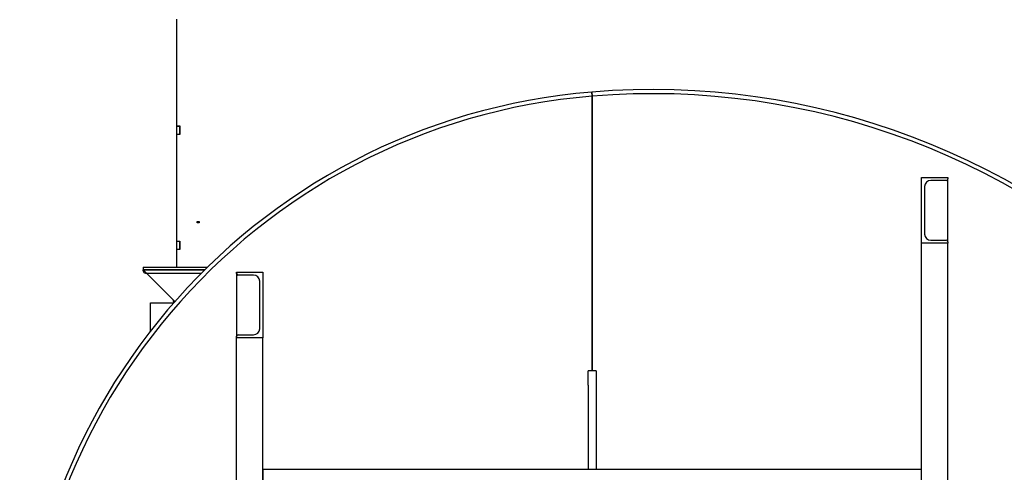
# Model space of a CAD drawing. Header units: inches. Extents: x 5 to 1128, y -85 to 748.
# Tile 286 of 656: x 354 to 413, y 309 to 336. Entities that reach past the tile are written whole.
import ezdxf

# ---------------------------------------------------------------- set-up
doc = ezdxf.new("R2010")
doc.units = ezdxf.units.IN
doc.header["$LTSCALE"] = 32
doc.header["$MEASUREMENT"] = 0
doc.layers.add('Visible (ANSI)', color=7, linetype='Continuous', lineweight=30)

msp = doc.modelspace()

# ---------------------------------------------------------------- linework, layer by layer
at = {"layer": 'Visible (ANSI)'}
for p, q in [((363.24938, 329.80117), (363.24938, 336.29117)), ((388.44495, 331.86164), (388.46555, 331.61249)), ((388.46555, 331.61249), (388.44495, 331.86164)), ((388.46813, 314.92117), (388.46813, 331.6127)), ((388.46813, 331.6127), (388.46813, 314.92117)), ((363.24938, 329.80117), (363.42868, 329.80117)), ((363.24938, 329.79117), (363.24938, 329.80117)), ((363.24938, 329.79117), (363.42868, 329.79117)), ((363.24938, 329.30117), (363.24938, 329.79117)), ((363.42868, 329.80117), (363.42868, 329.29117)), ((363.42868, 329.30117), (363.42868, 329.79117)), ((363.24938, 329.29117), (363.24938, 329.30117)), ((363.24938, 329.30117), (363.42868, 329.30117)), ((363.42868, 329.29117), (363.24938, 329.29117)), ((363.24938, 322.80117), (363.24938, 329.29117)), ((408.46813, 326.67117), (410.05213, 326.67117)), ((408.46813, 322.67117), (408.46813, 326.67117)), ((409.96013, 326.48717), (409.02013, 326.48717)), ((410.05213, 326.67117), (410.05213, 326.57917)), ((410.05213, 322.76317), (410.05213, 326.57917)), ((408.65213, 326.11917), (408.65213, 323.22317)), ((364.48598, 323.91347), (364.48598, 323.98327)), ((364.48598, 323.98327), (364.61598, 323.98327)), ((364.49098, 323.97827), (364.48598, 323.97827)), ((364.61098, 323.97827), (364.49098, 323.97827)), ((364.49098, 323.91847), (364.49098, 323.97827)), ((364.55098, 323.98327), (364.55098, 323.97827)), ((364.61598, 323.97827), (364.61098, 323.97827)), ((364.61098, 323.91847), (364.61098, 323.97827)), ((364.61598, 323.98327), (364.61598, 323.91347)), ((364.49098, 323.91847), (364.48598, 323.91847)), ((364.61598, 323.91347), (364.48598, 323.91347)), ((364.61098, 323.91847), (364.49098, 323.91847)), ((364.61598, 323.91847), (364.61098, 323.91847)), ((363.24938, 322.80117), (363.42868, 322.80117)), ((363.24938, 322.79117), (363.24938, 322.80117)), ((363.24938, 322.79117), (363.42868, 322.79117)), ((363.24938, 322.30117), (363.24938, 322.79117)), ((363.42868, 322.80117), (363.42868, 322.29117)), ((363.42868, 322.30117), (363.42868, 322.79117)), ((409.02013, 322.85517), (409.96013, 322.85517)), ((363.24938, 322.30117), (363.42868, 322.30117)), ((363.24938, 322.29117), (363.24938, 322.30117)), ((363.42868, 322.29117), (363.24938, 322.29117)), ((363.24938, 321.22547), (363.24938, 322.29117)), ((410.05213, 322.67117), (408.46813, 322.67117)), ((408.46813, 263.95821), (408.46813, 322.67117)), ((410.05213, 322.76317), (410.05213, 322.67117)), ((410.05213, 260.93687), (410.05213, 322.67117)), ((361.21813, 321.22547), (365.12486, 321.22547)), ((361.21813, 321.22547), (361.21813, 321.04617)), ((361.28063, 320.98367), (361.21813, 321.04617)), ((361.21813, 321.04617), (364.94242, 321.04617)), ((361.21813, 320.98367), (361.21813, 321.04617)), ((364.94242, 321.04617), (361.21813, 321.04617)), ((361.40563, 320.85867), (361.28063, 320.98367)), ((361.34313, 320.85867), (361.40563, 320.85867)), ((361.40563, 320.85867), (361.71813, 320.54617)), ((361.40563, 320.85867), (364.75425, 320.85867)), ((363.09313, 319.17117), (361.71813, 320.54617)), ((366.88413, 320.92117), (368.46813, 320.92117)), ((366.88413, 320.82917), (366.88413, 320.92117)), ((366.88413, 320.82917), (366.88413, 317.01317)), ((367.91613, 320.73717), (366.97613, 320.73717)), ((368.46813, 320.92117), (368.46813, 316.92117)), ((368.28413, 317.47317), (368.28413, 320.36917)), ((363.03063, 319.23367), (363.03063, 319.17117)), ((361.65563, 319.04617), (363.0626, 319.04617)), ((361.65563, 317.33771), (361.65563, 319.04617)), ((363.13524, 319.12906), (363.09313, 319.17117)), ((366.88413, 316.92117), (366.88413, 317.01317)), ((368.46813, 316.92117), (366.88413, 316.92117)), ((366.88413, 260.93687), (366.88413, 316.92117)), ((366.97613, 317.10517), (367.91613, 317.10517)), ((368.46813, 263.95821), (368.46813, 316.92117)), ((388.21813, 314.04617), (388.21813, 314.92117)), ((388.71813, 314.92117), (388.21813, 314.92117)), ((388.71813, 314.92117), (388.71813, 314.04617)), ((388.21813, 314.04617), (388.21813, 308.92117)), ((388.71813, 314.04617), (388.71813, 308.92117)), ((368.46813, 308.92117), (368.46813, 307.33717)), ((408.46813, 308.92117), (368.46813, 308.92117)), ((408.46813, 307.33717), (408.46813, 308.92117))]:
    msp.add_line(p, q, dxfattribs=at)
for centre, radius, start, end in [((391.56336, 294.14139), 37.84893, 94.7260023, 184.7072089), ((392.12125, 287.39305), 44.62029, 43.8346858, 94.7260023), ((392.12125, 287.39305), 44.37029, 43.8136304, 94.722655), ((391.56336, 294.14139), 37.59893, 94.7260023, 184.7072089), ((392.12125, 287.39305), 44.37029, 94.722655, 94.7260023), ((409.02013, 326.11917), 0.368, 90, 180), ((409.96013, 326.57917), 0.092, 270, 0), ((409.02013, 323.22317), 0.368, 180, 270), ((409.96013, 322.76317), 0.092, 0, 90), ((361.34313, 320.98367), 0.125, 180, 270), ((366.97613, 320.82917), 0.092, 180, 270), ((367.91613, 320.36917), 0.368, 0, 90), ((363.15563, 319.17117), 0.125, 180, 234.4555754), ((367.91613, 317.47317), 0.368, 270, 0), ((366.97613, 317.01317), 0.092, 90, 180)]:
    msp.add_arc(centre, radius, start, end, dxfattribs=at)

doc.saveas('drawing.dxf')
